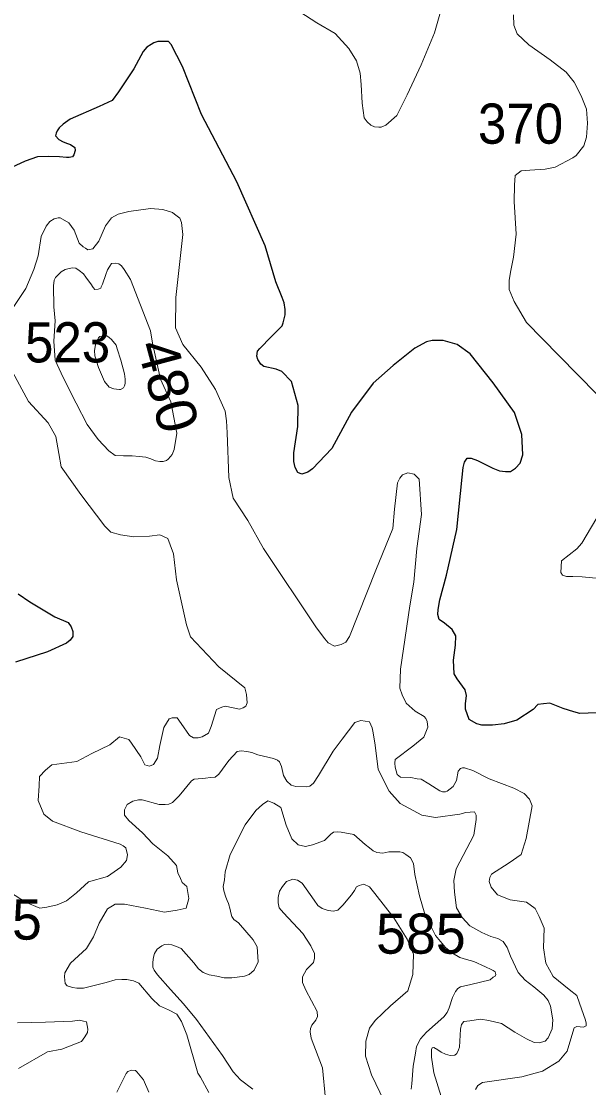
# Model space of a CAD drawing. Extents: x 445.4 to 500, y 8728.7 to 8784.
# Drawn here: x 475.002 to 477.261, y 8767.967 to 8772.214 of the extents above; entities that cross this region are included whole.
import ezdxf
from ezdxf.enums import TextEntityAlignment as Align

# ---------------------------------------------------------------- set-up
doc = ezdxf.new("R2010")
doc.units = 0
doc.header["$LTSCALE"] = 0.064
doc.layers.add('1', color=7, linetype='Continuous', lineweight=25)
doc.layers.add('2', color=7, linetype='Continuous', lineweight=13)
doc.layers.add('21', color=7, linetype='Continuous')
doc.layers.add('61', color=7, linetype='Continuous')

msp = doc.modelspace()

# ---------------------------------------------------------------- linework, layer by layer
at = {"layer": '1'}
for points in [[(475.9738, 8771.3192), (475.8598, 8771.574), (475.7193, 8771.8429), (475.644, 8772.0333), (475.5989, 8772.1218), (475.5889, 8772.1335), (475.5671, 8772.1335), (475.5454, 8772.1335), (475.5303, 8772.1285), (475.5186, 8772.1218), (475.5019, 8772.1102), (475.4868, 8772.0934), (475.4509, 8772.0247), (475.389, 8771.9328), (475.364, 8771.8977), (475.3121, 8771.8744), (475.1967, 8771.8242), (475.1683, 8771.8042), (475.1532, 8771.7892), (475.1449, 8771.7775), (475.1415, 8771.7675), (475.1382, 8771.7574), (475.1516, 8771.7424), (475.1683, 8771.7341), (475.1867, 8771.7274), (475.1984, 8771.7224), (475.2151, 8771.7107), (475.2168, 8771.699), (475.2118, 8771.6823), (475.2067, 8771.6739), (475.1934, 8771.6706), (475.1821, 8771.6712), (475.1549, 8771.6739), (475.1114, 8771.6756), (475.0663, 8771.6739), (475.0178, 8771.6572), (474.9464, 8771.6232)], [(477.327, 8769.4614), (477.2267, 8769.4564), (477.2016, 8769.4631), (477.1598, 8769.4765), (477.107, 8769.4974), (477.082, 8769.4957), (477.0586, 8769.4932), (477.0401, 8769.4723), (476.9749, 8769.4306), (476.9248, 8769.4155), (476.8779, 8769.4105), (476.8361, 8769.4105), (476.816, 8769.4155), (476.7851, 8769.4329), (476.7709, 8769.474), (476.7709, 8769.4957), (476.7742, 8769.5291), (476.7692, 8769.5508), (476.7374, 8769.5943), (476.7257, 8769.6143), (476.7224, 8769.6694), (476.7308, 8769.7295), (476.7324, 8769.7663), (476.7174, 8769.7913), (476.6873, 8769.8164), (476.6655, 8769.8314), (476.6605, 8769.8515), (476.6622, 8769.8715), (476.6689, 8769.9099), (476.6957, 8770.0079), (476.7358, 8770.1899), (476.758, 8770.3982), (476.7613, 8770.4367), (476.7663, 8770.4584), (476.7781, 8770.4734), (476.7931, 8770.4734), (476.8182, 8770.4651), (476.8801, 8770.4333), (476.9068, 8770.4233), (476.9302, 8770.42), (476.9503, 8770.42), (476.9704, 8770.4333), (476.9888, 8770.4534), (476.9988, 8770.4868), (476.9955, 8770.5686), (476.9654, 8770.6555), (476.8812, 8770.7734), (476.7892, 8770.8887), (476.7374, 8770.9271), (476.6822, 8770.9421), (476.6387, 8770.9421), (476.6159, 8770.9372), (476.5685, 8770.9121), (476.4824, 8770.8425), (476.4038, 8770.7723), (476.3169, 8770.6571), (476.2383, 8770.5118), (476.1613, 8770.4316), (476.1429, 8770.4183), (476.1195, 8770.4099), (476.1028, 8770.4166), (476.0928, 8770.4366), (476.0878, 8770.46), (476.0878, 8770.4951), (476.1028, 8770.6003), (476.1045, 8770.6838), (476.0777, 8770.7785), (476.0392, 8770.8186), (476.0175, 8770.8286), (475.9673, 8770.8387), (475.9556, 8770.8487), (475.9439, 8770.867), (475.9406, 8770.8804), (475.9423, 8770.9004), (475.9523, 8770.9105), (475.9974, 8770.9572), (476.0409, 8771.0007), (476.0443, 8771.0124), (476.0526, 8771.0441), (476.0526, 8771.0658), (476.0493, 8771.0925), (476.0409, 8771.1142), (476.0157, 8771.1755), (475.9738, 8771.3192)], [(474.9901, 8769.9328), (475.0365, 8769.9012), (475.1358, 8769.8421), (475.1886, 8769.8189), (475.2013, 8769.802), (475.2076, 8769.7831), (475.2076, 8769.7641), (475.197, 8769.7493), (475.1822, 8769.7367), (475.1062, 8769.7029), (474.9795, 8769.6607)]]:
    msp.add_lwpolyline(points, dxfattribs=at)
at = {"layer": '2'}
for points in [[(476.6913, 8772.3211), (476.6477, 8772.1676), (476.5944, 8772.0407), (476.5385, 8771.9203), (476.4973, 8771.8381), (476.4537, 8771.7994), (476.4356, 8771.7922), (476.4259, 8771.7922), (476.4087, 8771.7928), (476.3944, 8771.8006), (476.3787, 8771.8139), (476.3678, 8771.8296), (476.3593, 8771.8877), (476.3557, 8771.9626), (476.3517, 8772.0069), (476.3372, 8772.0565), (476.3069, 8772.106), (476.2513, 8772.1653), (476.1786, 8772.2076), (476.0661, 8772.2801)], [(477.2953, 8770.7272), (477.1428, 8770.882), (477.0131, 8771.014), (476.9648, 8771.0978), (476.9444, 8771.1452), (476.9444, 8771.1833), (476.952, 8771.2213), (476.9622, 8771.2747), (476.9723, 8771.366), (476.964, 8771.4964), (476.9653, 8771.5614), (476.9689, 8771.5992), (476.9919, 8771.6185), (477.027, 8771.621), (477.0875, 8771.6246), (477.1275, 8771.633), (477.1977, 8771.6705), (477.2113, 8771.6798), (477.2416, 8771.7172), (477.2525, 8771.7523), (477.2561, 8771.8079), (477.2525, 8771.8635), (477.2319, 8771.9167), (477.2041, 8771.9711), (477.1721, 8772.0105), (477.1079, 8772.0601), (477.0232, 8772.1194), (476.9772, 8772.1641), (476.9639, 8772.1979), (476.9614, 8772.239)], [(475.1487, 8771.4308), (475.1563, 8771.4308), (475.1908, 8771.4114), (475.2124, 8771.3823), (475.2329, 8771.3306), (475.248, 8771.3155), (475.2577, 8771.3101), (475.2674, 8771.3036), (475.2869, 8771.3079), (475.3106, 8771.3381), (475.3376, 8771.3985), (475.3613, 8771.4308), (475.3883, 8771.4459), (475.4304, 8771.4567), (475.5168, 8771.4675), (475.5653, 8771.4642), (475.6042, 8771.4524), (475.6128, 8771.4459), (475.6333, 8771.4297), (475.6398, 8771.4125), (475.6454, 8771.3646), (475.6181, 8771.1139), (475.6158, 8770.993), (475.6454, 8770.9269), (475.7185, 8770.8357), (475.7757, 8770.7477), (475.8145, 8770.6611), (475.819, 8770.6224), (475.8213, 8770.5745), (475.8281, 8770.3967), (475.8464, 8770.3146), (475.9035, 8770.2257), (475.9659, 8770.1143), (476.1782, 8769.7974), (476.2101, 8769.7541), (476.2238, 8769.7382), (476.2489, 8769.7245), (476.2489, 8769.7245), (476.2763, 8769.7313), (476.2946, 8769.7404), (476.3083, 8769.7632), (476.4133, 8770.0277), (476.4817, 8770.1941), (476.4886, 8770.2711), (476.5, 8770.3759), (476.5091, 8770.3942), (476.5206, 8770.4078), (476.5411, 8770.4147), (476.5411, 8770.4147), (476.5662, 8770.4101), (476.5867, 8770.3896), (476.595, 8770.2496), (476.5773, 8770.114), (476.5656, 8769.9798), (476.5488, 8769.8856), (476.5245, 8769.7141), (476.5116, 8769.6328), (476.509, 8769.558), (476.5181, 8769.5309), (476.5349, 8769.4986), (476.5698, 8769.4664), (476.6059, 8769.4444), (476.6124, 8769.4367), (476.6176, 8769.4251), (476.6202, 8769.4018), (476.6046, 8769.3631), (476.5605, 8769.3273), (476.4908, 8769.2731), (476.4895, 8769.2589), (476.4908, 8769.2434), (476.4985, 8769.2137), (476.5114, 8769.2034), (476.5528, 8769.2021), (476.5786, 8769.197), (476.5941, 8769.1957), (476.6251, 8769.1763), (476.6691, 8769.1492), (476.6794, 8769.1454), (476.691, 8769.1454), (476.6975, 8769.1479), (476.722, 8769.166), (476.735, 8769.1905), (476.7414, 8769.2267), (476.7505, 8769.2383), (476.7595, 8769.2408), (476.7673, 8769.2408), (476.7996, 8769.2292), (476.8655, 8769.197), (476.9636, 8769.1596), (477.005, 8769.1376), (477.0257, 8769.1157), (477.0361, 8769.0888), (477.0122, 8768.9586), (476.9929, 8768.8954), (476.9443, 8768.8621), (476.8749, 8768.8163), (476.8679, 8768.8038), (476.8651, 8768.7872), (476.8735, 8768.765), (476.8985, 8768.7345), (476.9485, 8768.7151)], [(474.9721, 8771.0775), (475.0206, 8771.1497), (475.0519, 8771.2252), (475.0689, 8771.2801), (475.0688, 8771.2799), (475.0807, 8771.3564), (475.1012, 8771.3974), (475.1163, 8771.4157), (475.1325, 8771.4265), (475.1487, 8771.4308)], [(474.8117, 8768.8377), (475.0189, 8768.7054), (475.0766, 8768.6816), (475.1037, 8768.685), (475.1445, 8768.6952), (475.1818, 8768.7105), (475.2226, 8768.7427), (475.2701, 8768.7868), (475.3448, 8768.8071), (475.3991, 8768.8444), (475.4212, 8768.8716), (475.4246, 8768.8936), (475.4178, 8768.9224), (475.4178, 8768.9224), (475.4076, 8768.9292), (475.3958, 8768.936), (475.2396, 8768.9852), (475.1258, 8769.0276), (475.0919, 8769.0564), (475.0698, 8769.1107), (475.0732, 8769.1683), (475.0749, 8769.2056), (475.0986, 8769.2311), (475.1243, 8769.2518), (475.2231, 8769.2656), (475.2829, 8769.2978), (475.3542, 8769.3322), (475.3933, 8769.3644), (475.43, 8769.3529), (475.4415, 8769.3391), (475.4783, 8769.284), (475.4944, 8769.2518), (475.5128, 8769.2472), (475.5289, 8769.2541), (475.545, 8769.2794), (475.5542, 8769.3299), (475.5703, 8769.4011), (475.591, 8769.4356), (475.591, 8769.4356), (475.6025, 8769.4401), (475.6232, 8769.4401), (475.6393, 8769.4172), (475.6714, 8769.369), (475.6875, 8769.3598), (475.7059, 8769.3598), (475.722, 8769.3644), (475.722, 8769.3644), (475.7473, 8769.3781), (475.7473, 8769.3781), (475.7588, 8769.4057), (475.7795, 8769.4723), (475.8002, 8769.4815), (475.8002, 8769.4815), (475.814, 8769.4861), (475.8715, 8769.4746), (475.8853, 8769.4792), (475.8967, 8769.4861), (475.9013, 8769.4999), (475.899, 8769.532), (475.8921, 8769.5596), (475.7887, 8769.6422), (475.676, 8769.7616), (475.6593, 8769.8098), (475.6203, 8769.9889), (475.6088, 8770.0922), (475.595, 8770.129), (475.5858, 8770.1542), (475.5536, 8770.168), (475.5536, 8770.168), (475.5122, 8770.1634), (475.4501, 8770.1611), (475.3973, 8770.168), (475.3582, 8770.1795), (475.3352, 8770.2024), (475.2386, 8770.3287), (475.1605, 8770.439), (475.1513, 8770.4918), (475.1398, 8770.5607), (475.1096, 8770.615), (475.0314, 8770.7), (474.9494, 8770.8493)], [(477.3459, 8769.99), (477.235, 8770.0016), (477.1985, 8770.0029), (477.1729, 8770.0029), (477.1568, 8770.0077), (477.1504, 8770.0189), (477.1525, 8770.0642), (477.2136, 8770.1133), (477.2342, 8770.1358), (477.3319, 8770.3008)], [(476.0596, 8769.1868), (476.0772, 8769.1708), (476.0957, 8769.1658), (476.139, 8769.1652), (476.1516, 8769.1677), (476.1659, 8769.1795), (476.1852, 8769.2097), (476.2441, 8769.3071), (476.2794, 8769.3541), (476.3298, 8769.4204), (476.3541, 8769.4296), (476.3883, 8769.4235), (476.3991, 8769.4004), (476.4037, 8769.3804), (476.4114, 8769.3311), (476.4237, 8769.234), (476.4669, 8769.1478), (476.5101, 8769.0985), (476.5965, 8769.0523), (476.652, 8769.043), (476.748, 8769.056), (476.7727, 8769.0621), (476.8066, 8769.0652), (476.8082, 8769.0621), (476.8128, 8769.0514), (476.8128, 8769.0344), (476.8035, 8768.9728), (476.7341, 8768.8388), (476.7249, 8768.7911), (476.7264, 8768.7449), (476.7345, 8768.6822), (476.7576, 8768.6437), (476.7884, 8768.6114), (476.8363, 8768.5852), (476.8717, 8768.5682), (476.8995, 8768.5605), (476.9211, 8768.5482), (476.9365, 8768.5251), (476.9504, 8768.4897), (476.9812, 8768.425), (477.009, 8768.3942), (477.0429, 8768.368), (477.083, 8768.3356), (477.1, 8768.3141), (477.1093, 8768.291), (477.1185, 8768.2371), (477.1153, 8768.2006), (477.0999, 8768.1652), (477.0876, 8768.1514), (477.0644, 8768.1452), (477.0444, 8768.1467), (477.0135, 8768.1606), (476.9673, 8768.1883), (476.9148, 8768.2222), (476.8639, 8768.2345), (476.83, 8768.2391), (476.7884, 8768.233), (476.776, 8768.2314), (476.7637, 8768.2299), (476.7544, 8768.2176), (476.7513, 8768.1991), (476.7467, 8768.1283), (476.7436, 8768.1175), (476.7359, 8768.1021), (476.7282, 8768.0959), (476.7097, 8768.0944), (476.6912, 8768.1005), (476.6742, 8768.1082), (476.6603, 8768.1175), (476.6449, 8768.1267), (476.6387, 8768.1252), (476.6357, 8768.119), (476.6357, 8768.1098), (476.6357, 8768.0882), (476.6449, 8768.0251), (476.6912, 8767.8756)], [(475.7492, 8767.9471), (475.7158, 8768.0083), (475.7056, 8768.0243), (475.6618, 8768.1773), (475.6399, 8768.2297), (475.621, 8768.2589), (475.5889, 8768.2763), (475.5528, 8768.2927), (475.5222, 8768.3218), (475.4697, 8768.383), (475.4493, 8768.3917), (475.423, 8768.3975), (475.4026, 8768.3975), (475.3764, 8768.3961), (475.3399, 8768.3859), (475.2495, 8768.3626), (475.2232, 8768.3626), (475.2057, 8768.3655), (475.1853, 8768.3728), (475.1766, 8768.3815), (475.1736, 8768.4077), (475.1751, 8768.4238), (475.1975, 8768.4627), (475.2616, 8768.521), (475.2893, 8768.5676), (475.3127, 8768.6215), (475.3448, 8768.6783), (475.3652, 8768.6914), (475.3754, 8768.6972), (475.4133, 8768.6972), (475.4964, 8768.6812), (475.5723, 8768.6652), (475.6233, 8768.6739), (475.6591, 8768.6811), (475.6687, 8768.7194), (475.6616, 8768.768), (475.6423, 8768.7831), (475.6356, 8768.7998), (475.6255, 8768.8217), (475.6204, 8768.851), (475.5851, 8768.8897), (475.5255, 8768.9375), (475.4851, 8768.9817), (475.4305, 8769.0313), (475.4128, 8769.0514), (475.4128, 8769.0732), (475.4238, 8769.0942), (475.4464, 8769.1076), (475.4691, 8769.1135), (475.4834, 8769.1127), (475.5515, 8769.095), (475.575, 8769.095), (475.5893, 8769.0959), (475.6044, 8769.1018), (475.6305, 8769.1295), (475.6792, 8769.1882), (475.691, 8769.1958), (475.7226, 8769.1977), (475.736, 8769.1994), (475.7553, 8769.2019), (475.7738, 8769.2036), (475.7881, 8769.2153), (475.8284, 8769.2699), (475.8612, 8769.3051), (475.8772, 8769.3085), (475.9007, 8769.3051), (475.9201, 8769.3018), (475.9444, 8769.2925), (476.0058, 8769.2774), (476.0217, 8769.2715), (476.0301, 8769.264), (476.0385, 8769.2455), (476.0461, 8769.2094), (476.0596, 8769.1868)], [(475.6012, 8768.5349), (475.6195, 8768.5295), (475.6389, 8768.5209), (475.6896, 8768.4639), (475.7079, 8768.4402), (475.7262, 8768.4251), (475.7499, 8768.4155), (475.7801, 8768.4111), (475.8103, 8768.4047), (475.8405, 8768.4047), (475.862, 8768.4068), (475.8911, 8768.4111), (475.9094, 8768.4176), (475.9299, 8768.4348), (475.945, 8768.4682), (475.9417, 8768.5274), (475.9249, 8768.556), (475.8667, 8768.6228), (475.8484, 8768.6367), (475.8398, 8768.6486), (475.8365, 8768.6636), (475.8333, 8768.6766), (475.8268, 8768.7002), (475.8225, 8768.7121), (475.8171, 8768.725), (475.8085, 8768.7508), (475.8064, 8768.768), (475.8107, 8768.7939), (475.8139, 8768.8261), (475.8344, 8768.8952), (475.8937, 8769.0136), (475.9363, 8769.0704), (475.9625, 8769.0949), (475.9839, 8769.1092), (476.0076, 8769.0997), (476.036, 8769.0831), (476.0574, 8769.0121), (476.0787, 8768.9576), (476.1048, 8768.934), (476.1332, 8768.9269), (476.1617, 8768.934), (476.2091, 8768.9505), (476.235, 8768.9758), (476.2454, 8768.9839), (476.2625, 8768.9854), (476.2758, 8768.9839), (476.3263, 8768.975), (476.3716, 8768.935), (476.3886, 8768.9217), (476.4027, 8768.9098), (476.4176, 8768.9031), (476.4421, 8768.9009), (476.4658, 8768.9054), (476.5096, 8768.9061), (476.5219, 8768.9029), (476.5338, 8768.8955), (476.5516, 8768.8821), (476.5635, 8768.8599), (476.5694, 8768.8154), (476.5879, 8768.731), (476.6095, 8768.6578), (476.6518, 8768.5726), (476.6914, 8768.5255), (476.7196, 8768.5017), (476.7485, 8768.4854), (476.7745, 8768.4773), (476.8035, 8768.4691), (476.8509, 8768.4476), (476.8725, 8768.4373), (476.8806, 8768.4328), (476.8888, 8768.4284), (476.891, 8768.418), (476.8895, 8768.4113), (476.8814, 8768.4062), (476.8695, 8768.3965), (476.7923, 8768.378), (476.7515, 8768.3684), (476.7404, 8768.3617), (476.7307, 8768.3491), (476.7195, 8768.3255), (476.7054, 8768.284), (476.698, 8768.2655), (476.6846, 8768.2484), (476.616, 8768.1881), (476.5915, 8768.1606), (476.5752, 8768.131), (476.5715, 8768.1043), (476.5618, 8768.0517), (476.5566, 8767.9823), (476.5551, 8767.9609)], [(476.2134, 8767.9209), (476.2018, 8768.0454), (476.1567, 8768.1637), (476.1517, 8768.1887), (476.1534, 8768.202), (476.1584, 8768.2154), (476.1751, 8768.2353), (476.1818, 8768.2503), (476.1801, 8768.2703), (476.1351, 8768.3553), (476.1217, 8768.3853), (476.1217, 8768.4086), (476.1384, 8768.4369), (476.1651, 8768.4645), (476.1701, 8768.4828), (476.1701, 8768.5011), (476.1551, 8768.5311), (476.1234, 8768.5811), (476.0467, 8768.6627), (476.0283, 8768.6827), (476.025, 8768.7027), (476.025, 8768.7243), (476.03, 8768.7493), (476.0417, 8768.7677), (476.0584, 8768.7882), (476.0834, 8768.7966), (476.1018, 8768.7932), (476.1201, 8768.7816), (476.1685, 8768.7133), (476.1835, 8768.6916), (476.2002, 8768.68), (476.2236, 8768.6716), (476.2453, 8768.67), (476.2619, 8768.6733), (476.282, 8768.6933), (476.317, 8768.7349), (476.3287, 8768.7516), (476.337, 8768.7666), (476.347, 8768.7716), (476.3654, 8768.7766), (476.3887, 8768.7666), (476.4104, 8768.7399), (476.4855, 8768.6433), (476.5389, 8768.5583), (476.5639, 8768.4984), (476.5607, 8768.4173), (476.5406, 8768.3523), (476.4722, 8768.2923), (476.4105, 8768.234), (476.3888, 8768.204), (476.3738, 8768.1524), (476.3722, 8768.0924), (476.3972, 8768.0175), (476.4473, 8767.9131)], [(476.9485, 8768.7151), (477.0137, 8768.7053), (477.0485, 8768.6804), (477.0637, 8768.6485), (477.0846, 8768.6013), (477.0818, 8768.5236), (477.0902, 8768.4629), (477.1194, 8768.4088), (477.1833, 8768.3575), (477.2139, 8768.3339), (477.225, 8768.3034), (477.2486, 8768.2354), (477.2514, 8768.2229), (477.2514, 8768.2132), (477.2402, 8768.2077), (477.2139, 8768.2104), (477.2041, 8768.2049), (477.1986, 8768.1882), (477.175, 8768.1119), (477.1423, 8768.0725), (477.0771, 8768.0322), (476.9951, 8768.01), (476.8382, 8767.9878), (476.8201, 8767.9754), (476.8104, 8767.9587)], [(475.9241, 8767.9612), (475.8746, 8767.9978), (475.8455, 8768.0301), (475.803, 8768.0952), (475.6996, 8768.2383), (475.6476, 8768.3003), (475.5969, 8768.3573), (475.5441, 8768.4155), (475.5312, 8768.4348), (475.5258, 8768.4467), (475.5258, 8768.4671), (475.528, 8768.4865), (475.5323, 8768.5015), (475.543, 8768.5177), (475.5614, 8768.5317), (475.5721, 8768.5371), (475.5894, 8768.5381), (475.6012, 8768.5349)], [(474.9915, 8768.0431), (475.1069, 8768.1092), (475.1638, 8768.1201), (475.2419, 8768.1506), (475.2555, 8768.1693), (475.2657, 8768.1862), (475.2674, 8768.1998), (475.2623, 8768.2286), (475.2623, 8768.2286), (475.2504, 8768.232), (475.2334, 8768.2354), (475.2063, 8768.232), (475.0979, 8768.227), (474.9875, 8768.2253)], [(475.3819, 8767.9487), (475.4016, 8767.986), (475.412, 8768.0077), (475.4203, 8768.0232), (475.4265, 8768.0305), (475.441, 8768.0357), (475.4572, 8768.0352), (475.4627, 8768.0294), (475.4887, 8767.9981), (475.5104, 8767.9484)]]:
    msp.add_lwpolyline(points, dxfattribs=at)
for points in [[(475.516, 8770.9814), (475.4366, 8771.1854), (475.4116, 8771.2251), (475.4014, 8771.2399), (475.3901, 8771.2478), (475.3753, 8771.2501), (475.3617, 8771.2489), (475.3549, 8771.2387), (475.3458, 8771.224), (475.339, 8771.2058), (475.3254, 8771.1662), (475.3208, 8771.156), (475.3185, 8771.1514), (475.3117, 8771.148), (475.3083, 8771.1469), (475.2947, 8771.1458), (475.2879, 8771.1537), (475.2788, 8771.1684), (475.2697, 8771.1798), (475.2595, 8771.1945), (475.2493, 8771.2081), (475.2323, 8771.2217), (475.2198, 8771.2308), (475.205, 8771.2319), (475.188, 8771.2274), (475.1767, 8771.2251), (475.1608, 8771.2161), (475.1528, 8771.2081), (475.1381, 8771.1934), (475.1324, 8771.1832), (475.1301, 8771.1605), (475.1313, 8771.0766), (475.1369, 8771.0211), (475.1313, 8770.9395), (475.1367, 8770.864), (475.1685, 8770.7948), (475.2207, 8770.6928), (475.265, 8770.6078), (475.3084, 8770.5479), (475.3504, 8770.5026), (475.3754, 8770.4844), (475.4094, 8770.4833), (475.4435, 8770.4833), (475.4719, 8770.481), (475.498, 8770.4776), (475.5173, 8770.4708), (475.5366, 8770.4629), (475.5536, 8770.4606), (475.5672, 8770.4606), (475.5797, 8770.4651), (475.5865, 8770.4697), (475.5956, 8770.4799), (475.6024, 8770.489), (475.6103, 8770.5082), (475.6208, 8770.5733), (475.5981, 8770.698), (475.5561, 8770.7887), (475.5242, 8770.9321)], [(475.3093, 8770.9524), (475.2982, 8770.9249), (475.2942, 8770.9027), (475.2949, 8770.8818), (475.3099, 8770.8342), (475.3335, 8770.7793), (475.3518, 8770.7571), (475.3701, 8770.7505), (475.3812, 8770.7492), (475.3937, 8770.7473), (475.3976, 8770.7473), (475.4087, 8770.7538), (475.4126, 8770.7616), (475.4152, 8770.7714), (475.4152, 8770.7878), (475.4126, 8770.8093), (475.3982, 8770.8642), (475.3845, 8770.9093), (475.3793, 8770.9243), (475.361, 8770.9465), (475.3518, 8770.9543), (475.3433, 8770.9609), (475.3224, 8770.9602), (475.3145, 8770.9583)]]:
    msp.add_lwpolyline(points, close=True, dxfattribs=at)

# ---------------------------------------------------------------- texts
at = {"layer": '21', "width": 0.95}
msp.add_text('370', height=0.16, dxfattribs=at).set_placement((476.8204, 8771.7261))
msp.add_text('523', height=0.16, dxfattribs=at).set_placement((475.3561, 8770.8551), align=Align.RIGHT)
at = {"layer": '21'}
for s, p in [('485', (474.7271, 8768.5562)), ('585', (476.4148, 8768.5002))]:
    msp.add_text(s, height=0.16, dxfattribs=at).set_placement(p)
at = {"layer": '61', "width": 1.05}
msp.add_text('480', height=0.16, rotation=285.053, dxfattribs=at).set_placement((475.5097, 8770.7425), align=Align.CENTER)

doc.saveas('drawing.dxf')
